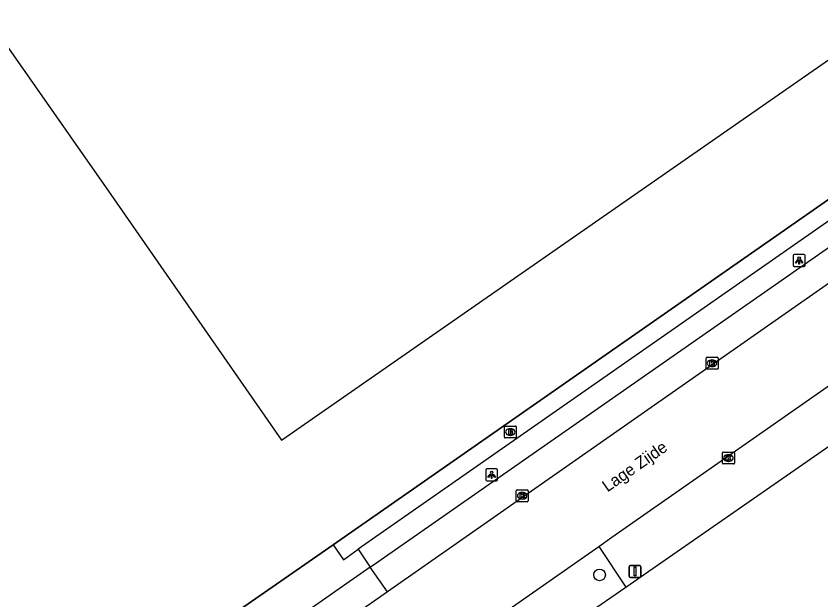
# Model space of a CAD drawing. Extents: x 156651 to 158072, y 387631 to 388990.
# Drawn here: x 157192 to 157259.4, y 388054.7 to 388103.6 of the extents above; entities that cross this region are included whole.
import ezdxf

# ---------------------------------------------------------------- set-up
doc = ezdxf.new("R2010")
doc.units = 0
for name, color, linetype in [('IMGEO_Berm_groen', 7, 'Continuous'), ('IMGEO_Boom', 7, 'Continuous'), ('IMGEO_Brandkraan', 7, 'Continuous'), ('IMGEO_Groenvoorziening', 7, 'Continuous'), ('IMGEO_Hek', 7, 'Continuous'), ('IMGEO_Kolk', 7, 'Continuous'), ('IMGEO_Lichtpunt', 7, 'Continuous'), ('IMGEO_Openbare_ruimte_label', 7, 'Continuous'), ('IMGEO_Pand', 7, 'Continuous'), ('IMGEO_Rijbaan_lokaal_gesloten', 7, 'Continuous'), ('IMGEO_Verkeersbordpaal', 7, 'Continuous'), ('IMGEO_Voetpad_open', 7, 'Continuous')]:
    doc.layers.add(name, color=color, linetype=linetype)

msp = doc.modelspace()

# ---------------------------------------------------------------- linework, layer by layer
at = {"layer": 'IMGEO_Berm_groen'}
msp.add_lwpolyline([(157229.656, 388046.52), (157229.78, 388046.605), (157243.07, 388055.771)], dxfattribs=at)
at = {"layer": 'IMGEO_Boom'}
msp.add_circle((157240.875, 388056.8), 0.489, dxfattribs=at)
at = {"layer": 'IMGEO_Brandkraan'}
for p, q in [((157232.974, 388069.273), (157233.826, 388069.273)), ((157232.899, 388068.347), (157232.899, 388069.199)), ((157233.387, 388069.053), (157233.412, 388069.053)), ((157233.9, 388069.199), (157233.9, 388068.347)), ((157233.826, 388068.273), (157232.974, 388068.273)), ((157233.41, 388068.493), (157233.385, 388068.493))]:
    msp.add_line(p, q, dxfattribs=at)
for points in [[(157232.974, 388069.273), (157233.826, 388069.273)], [(157232.899, 388068.347), (157232.899, 388069.199)], [(157233.247, 388068.973), (157233.247, 388068.573), (157233.46, 388068.573)], [(157233.478, 388068.973), (157233.247, 388068.973)], [(157233.426, 388068.892), (157233.372, 388068.892), (157233.372, 388068.816)], [(157233.372, 388068.816), (157233.425, 388068.816)], [(157233.434, 388068.74), (157233.372, 388068.74), (157233.372, 388068.659)], [(157233.372, 388068.659), (157233.434, 388068.659)], [(157233.9, 388069.199), (157233.9, 388068.347)], [(157233.826, 388068.273), (157232.974, 388068.273)]]:
    msp.add_lwpolyline(points, dxfattribs=at)
for centre, radius, start, end in [((157232.976, 388069.197), 0.0765, 91.55205, 178.44795), ((157232.976, 388069.197), 0.0765, 91.55205, 178.44795), ((157233.824, 388069.197), 0.0765, 1.55205, 88.44795), ((157233.824, 388069.197), 0.0765, 1.55205, 88.44795), ((157233.427, 388068.854), 0.0379, 267.82845, 90.93552), ((157233.435, 388068.699), 0.0404, 269.87594, 90.50774), ((157233.466, 388068.824), 0.251, 268.66757, 293.53466), ((157233.482, 388068.828), 0.145, 59.4692, 91.53667), ((157233.507, 388068.875), 0.0922, 285.51372, 58.15012), ((157233.512, 388068.683), 0.105, 301.31148, 78.98903), ((157232.976, 388068.349), 0.0765, 181.55205, 268.44795), ((157232.976, 388068.349), 0.0765, 181.55205, 268.44795), ((157233.824, 388068.349), 0.0765, 271.55205, 358.44795), ((157233.824, 388068.349), 0.0765, 271.55205, 358.44795)]:
    msp.add_arc(centre, radius, start, end, dxfattribs=at)
for centre, major_axis, ratio, start_param, end_param in [((157233.386, 388068.773), (-0.387, 0.002), 0.722429, 4.712389, 7.853982), ((157233.411, 388068.773), (-0.39, 0.002), 0.717154, 1.570796, 4.712389)]:
    msp.add_ellipse(centre, major_axis=major_axis, ratio=ratio, start_param=start_param, end_param=end_param, dxfattribs=at)
at = {"layer": 'IMGEO_Groenvoorziening'}
msp.add_lwpolyline([(157281.657, 388103.308), (157218.564, 388059.333)], dxfattribs=at)
at = {"layer": 'IMGEO_Hek'}
for points in [[(157218.564, 388059.333), (157281.657, 388103.308)], [(157207.322, 388051.52), (157218.564, 388059.333)]]:
    msp.add_lwpolyline(points, dxfattribs=at)
at = {"layer": 'IMGEO_Kolk'}
for p, q in [((157249.803, 388074.105), (157249.803, 388074.957)), ((157249.878, 388075.031), (157250.73, 388075.031)), ((157250.291, 388074.811), (157250.316, 388074.811)), ((157250.804, 388074.957), (157250.804, 388074.105)), ((157250.73, 388074.031), (157249.878, 388074.031)), ((157250.314, 388074.251), (157250.289, 388074.251)), ((157251.169, 388066.169), (157251.169, 388067.021)), ((157251.244, 388067.095), (157252.096, 388067.095)), ((157251.657, 388066.875), (157251.682, 388066.875)), ((157252.17, 388067.021), (157252.17, 388066.169)), ((157252.096, 388066.095), (157251.244, 388066.095)), ((157251.68, 388066.315), (157251.655, 388066.315)), ((157233.891, 388063.006), (157233.891, 388063.858)), ((157233.966, 388063.932), (157234.818, 388063.932)), ((157234.892, 388063.858), (157234.892, 388063.006)), ((157234.379, 388063.712), (157234.404, 388063.712)), ((157234.818, 388062.932), (157233.966, 388062.932)), ((157234.402, 388063.152), (157234.377, 388063.152))]:
    msp.add_line(p, q, dxfattribs=at)
for points in [[(157249.803, 388074.105), (157249.803, 388074.957)], [(157249.878, 388075.031), (157250.73, 388075.031)], [(157250.124, 388074.731), (157250.247, 388074.731), (157250.247, 388074.58), (157250.377, 388074.731), (157250.541, 388074.731), (157250.395, 388074.58), (157250.548, 388074.331), (157250.396, 388074.331), (157250.311, 388074.495), (157250.247, 388074.428), (157250.247, 388074.331), (157250.124, 388074.331), (157250.124, 388074.731)], [(157250.804, 388074.957), (157250.804, 388074.105)], [(157250.73, 388074.031), (157249.878, 388074.031)], [(157251.169, 388066.169), (157251.169, 388067.021)], [(157251.244, 388067.095), (157252.096, 388067.095)], [(157251.49, 388066.795), (157251.613, 388066.795), (157251.613, 388066.644), (157251.743, 388066.795), (157251.907, 388066.795), (157251.761, 388066.644), (157251.914, 388066.395), (157251.762, 388066.395), (157251.677, 388066.559), (157251.613, 388066.492), (157251.613, 388066.395), (157251.49, 388066.395), (157251.49, 388066.795)], [(157252.17, 388067.021), (157252.17, 388066.169)], [(157252.096, 388066.095), (157251.244, 388066.095)], [(157233.891, 388063.006), (157233.891, 388063.858)], [(157233.966, 388063.932), (157234.818, 388063.932)], [(157234.892, 388063.858), (157234.892, 388063.006)], [(157234.212, 388063.632), (157234.335, 388063.632), (157234.335, 388063.481), (157234.465, 388063.632), (157234.629, 388063.632), (157234.483, 388063.481), (157234.636, 388063.232), (157234.484, 388063.232), (157234.399, 388063.396), (157234.335, 388063.329), (157234.335, 388063.232), (157234.212, 388063.232), (157234.212, 388063.632)], [(157234.818, 388062.932), (157233.966, 388062.932)]]:
    msp.add_lwpolyline(points, dxfattribs=at)
for centre, start, end in [((157249.88, 388074.955), 91.55205, 178.44795), ((157249.88, 388074.955), 91.55205, 178.44795), ((157250.728, 388074.955), 1.55205, 88.44795), ((157250.728, 388074.955), 1.55205, 88.44795), ((157249.88, 388074.107), 181.55205, 268.44795), ((157249.88, 388074.107), 181.55205, 268.44795), ((157250.728, 388074.107), 271.55205, 358.44795), ((157250.728, 388074.107), 271.55205, 358.44795), ((157251.246, 388067.019), 91.55205, 178.44795), ((157251.246, 388067.019), 91.55205, 178.44795), ((157252.094, 388067.019), 1.55205, 88.44795), ((157252.094, 388067.019), 1.55205, 88.44795), ((157251.246, 388066.171), 181.55205, 268.44795), ((157251.246, 388066.171), 181.55205, 268.44795), ((157252.094, 388066.171), 271.55205, 358.44795), ((157252.094, 388066.171), 271.55205, 358.44795), ((157233.968, 388063.856), 91.55205, 178.44795), ((157233.968, 388063.856), 91.55205, 178.44795), ((157234.816, 388063.856), 1.55205, 88.44795), ((157234.816, 388063.856), 1.55205, 88.44795), ((157233.968, 388063.008), 181.55205, 268.44795), ((157233.968, 388063.008), 181.55205, 268.44795), ((157234.816, 388063.008), 271.55205, 358.44795), ((157234.816, 388063.008), 271.55205, 358.44795)]:
    msp.add_arc(centre, 0.0765, start, end, dxfattribs=at)
for centre, major_axis, ratio, start_param, end_param in [((157250.29, 388074.531), (-0.387, 0.002), 0.722429, 4.712389, 7.853982), ((157250.315, 388074.531), (-0.39, 0.002), 0.717154, 1.570796, 4.712389), ((157251.656, 388066.595), (-0.387, 0.002), 0.722429, 4.712389, 7.853982), ((157251.681, 388066.595), (-0.39, 0.002), 0.717154, 1.570796, 4.712389), ((157234.378, 388063.432), (-0.387, 0.002), 0.722429, 4.712389, 7.853982), ((157234.403, 388063.432), (-0.39, 0.002), 0.717154, 1.570796, 4.712389)]:
    msp.add_ellipse(centre, major_axis=major_axis, ratio=ratio, start_param=start_param, end_param=end_param, dxfattribs=at)
at = {"layer": 'IMGEO_Lichtpunt'}
for p, q in [((157257.1, 388083.553), (157257.1, 388082.746)), ((157257.1, 388083.553), (157257.1, 388082.746)), ((157258.002, 388083.648), (157257.194, 388083.648)), ((157258.002, 388083.648), (157257.194, 388083.648)), ((157258.096, 388082.746), (157258.096, 388083.553)), ((157258.096, 388082.746), (157258.096, 388083.553)), ((157257.194, 388082.652), (157258.002, 388082.652)), ((157257.194, 388082.652), (157258.002, 388082.652)), ((157231.338, 388065.587), (157231.338, 388064.78)), ((157231.338, 388065.587), (157231.338, 388064.78)), ((157232.24, 388065.682), (157231.432, 388065.682)), ((157232.24, 388065.682), (157231.432, 388065.682)), ((157232.334, 388064.78), (157232.334, 388065.587)), ((157232.334, 388064.78), (157232.334, 388065.587)), ((157231.432, 388064.686), (157232.24, 388064.686)), ((157231.432, 388064.686), (157232.24, 388064.686))]:
    msp.add_line(p, q, dxfattribs=at)
for points in [[(157257.474, 388083.217), (157257.513, 388083.189), (157257.325, 388082.927), (157257.287, 388082.954), (157257.474, 388083.217)], [(157257.576, 388083.169), (157257.623, 388083.169), (157257.623, 388082.847), (157257.576, 388082.847), (157257.576, 388083.169)], [(157257.686, 388083.189), (157257.724, 388083.216), (157257.911, 388082.954), (157257.872, 388082.926), (157257.686, 388083.189)], [(157231.712, 388065.251), (157231.751, 388065.223), (157231.563, 388064.961), (157231.525, 388064.988), (157231.712, 388065.251)], [(157231.814, 388065.203), (157231.861, 388065.203), (157231.861, 388064.881), (157231.814, 388064.881), (157231.814, 388065.203)], [(157231.924, 388065.223), (157231.962, 388065.25), (157232.149, 388064.988), (157232.11, 388064.96), (157231.924, 388065.223)]]:
    msp.add_lwpolyline(points, dxfattribs=at)
for centre in [(157257.599, 388083.351), (157231.837, 388065.385)]:
    msp.add_circle(centre, 0.0994, dxfattribs=at)
for centre, start, end in [((157257.194, 388083.553), 90, 180), ((157257.194, 388083.553), 90, 180), ((157258.002, 388083.553), 0, 90), ((157258.002, 388083.553), 0, 90), ((157257.194, 388082.746), 180, 270), ((157257.194, 388082.746), 180, 270), ((157258.002, 388082.746), 270, 0), ((157258.002, 388082.746), 270, 360), ((157231.432, 388065.587), 90, 180), ((157231.432, 388065.587), 90, 180), ((157232.24, 388065.587), 0, 90), ((157232.24, 388065.587), 0, 90), ((157231.432, 388064.78), 180, 270), ((157231.432, 388064.78), 180, 270), ((157232.24, 388064.78), 270, 0), ((157232.24, 388064.78), 270, 360)]:
    msp.add_arc(centre, 0.0946, start, end, dxfattribs=at)
at = {"layer": 'IMGEO_Pand'}
msp.add_lwpolyline([(157257.578, 388129.897), (157248.5, 388123.588), (157239.125, 388137.125), (157237.62, 388139.301), (157246.706, 388145.644), (157221.693, 388181.584), (157212.642, 388175.281), (157211.076, 388177.53), (157208.169, 388175.506), (157161.84, 388143.245), (157189.962, 388102.891), (157199.722, 388088.956), (157214.226, 388068.097), (157272.425, 388108.581), (157257.578, 388129.897)], dxfattribs=at)
at = {"layer": 'IMGEO_Rijbaan_lokaal_gesloten'}
for points in [[(157283.996, 388097.937), (157223.111, 388055.38)], [(157240.821, 388059.195), (157241.912, 388059.957), (157278.905, 388085.793)], [(157228.017, 388050.255), (157240.821, 388059.195)], [(157223.111, 388055.38), (157209.651, 388045.972)]]:
    msp.add_lwpolyline(points, dxfattribs=at)
at = {"layer": 'IMGEO_Verkeersbordpaal'}
for p, q in [((157243.357, 388056.69), (157243.357, 388057.49)), ((157243.357, 388057.49), (157243.357, 388056.69)), ((157243.457, 388057.59), (157244.247, 388057.59)), ((157244.247, 388057.59), (157243.457, 388057.59)), ((157244.347, 388057.49), (157244.347, 388056.69)), ((157244.347, 388056.69), (157244.347, 388057.49)), ((157244.247, 388056.59), (157243.457, 388056.59)), ((157243.457, 388056.59), (157244.247, 388056.59))]:
    msp.add_line(p, q, dxfattribs=at)
msp.add_lwpolyline([(157243.777, 388057.465), (157243.927, 388057.465), (157243.927, 388056.715), (157243.777, 388056.715), (157243.777, 388057.465)], dxfattribs=at)
for centre, start, end in [((157243.457, 388057.49), 90, 180), ((157243.457, 388057.49), 90, 180), ((157244.247, 388057.49), 0, 90), ((157244.247, 388057.49), 360, 90), ((157243.457, 388056.69), 180, 270), ((157243.457, 388056.69), 180, 270), ((157244.247, 388056.69), 270, 0), ((157244.247, 388056.69), 270, 0)]:
    msp.add_arc(centre, 0.1, start, end, dxfattribs=at)
at = {"layer": 'IMGEO_Voetpad_open'}
for points in [[(157281.657, 388103.308), (157282.509, 388102.101), (157220.645, 388058.952)], [(157221.662, 388057.453), (157279.511, 388097.797)], [(157243.07, 388055.771), (157245.365, 388057.354), (157280.155, 388081.516)], [(157218.564, 388059.333), (157207.322, 388051.52)], [(157218.564, 388059.333), (157219.432, 388058.074), (157220.645, 388058.952)], [(157240.821, 388059.195), (157243.07, 388055.771)], [(157220.645, 388058.952), (157221.662, 388057.453)], [(157221.662, 388057.453), (157208.195, 388048.04)], [(157223.111, 388055.38), (157221.662, 388057.453)]]:
    msp.add_lwpolyline(points, dxfattribs=at)

# ---------------------------------------------------------------- texts
at = {"layer": 'IMGEO_Openbare_ruimte_label'}
msp.add_text('Lage Zijde', height=1, rotation=34.89812, dxfattribs=at).set_placement((157241.538, 388063.704))

doc.saveas('drawing.dxf')
